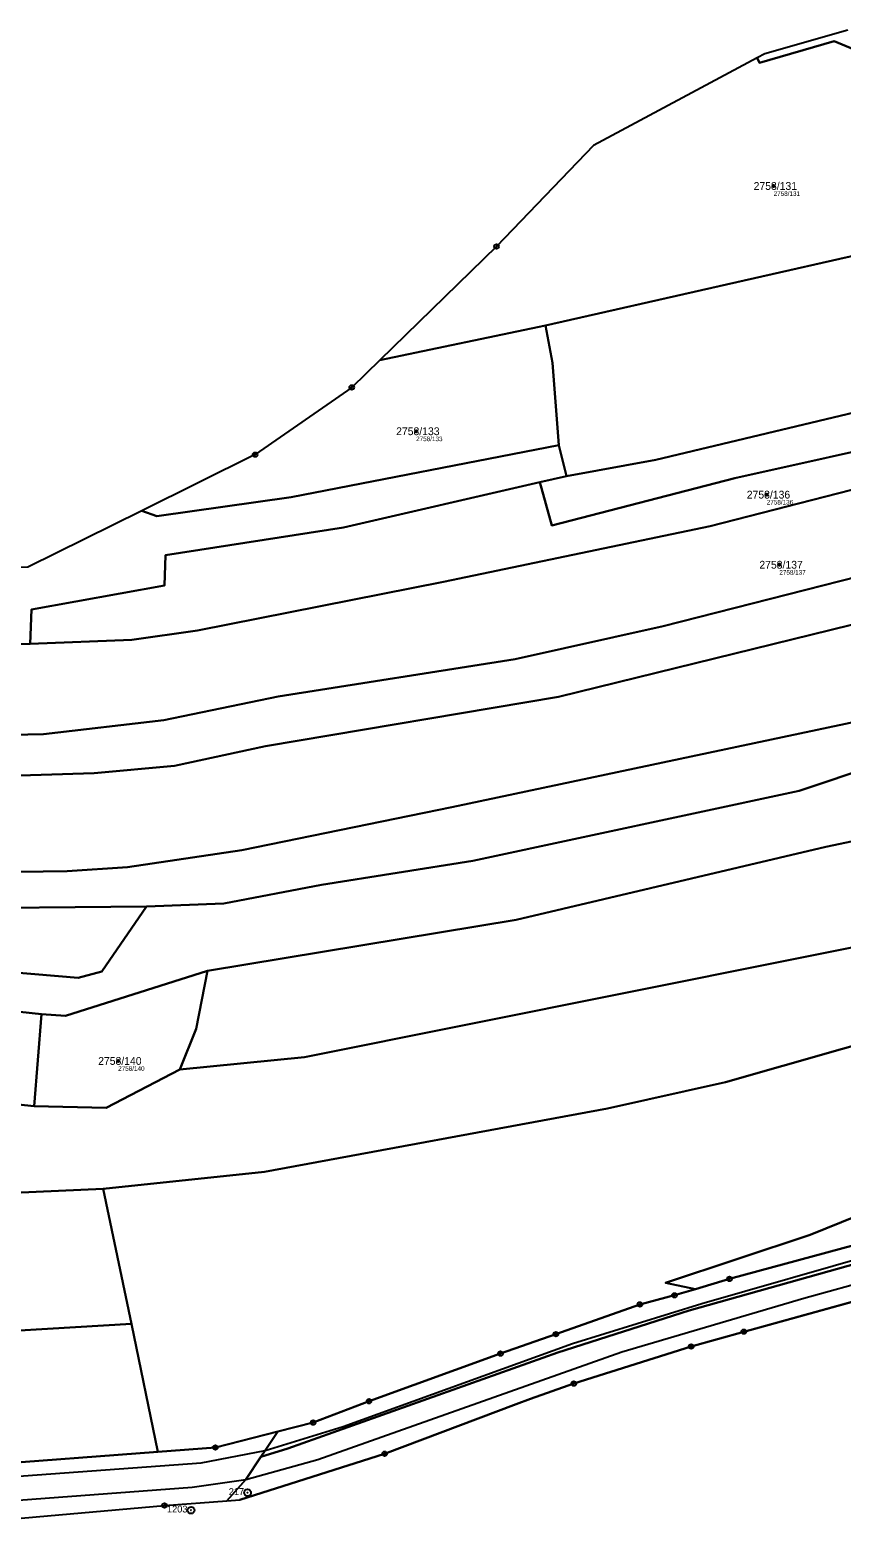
# Model space of a CAD drawing. Extents: x -739214 to -733252, y -1147612 to -1142842.
# Drawn here: x -739043.6 to -738866.3, y -1144933.6 to -1144604.4 of the extents above; entities that cross this region are included whole.
import ezdxf

# ---------------------------------------------------------------- set-up
doc = ezdxf.new("R2010")
doc.units = 0
for name, color, linetype in [('Definiční body', 7, 'Continuous'), ('Hranice parcel', 7, 'Continuous'), ('Parcelní čísla', 7, 'Continuous'), ('Polygon ku', 7, 'Continuous'), ('Polygon parcely', 7, 'Continuous'), ('Vnitřní kresba', 7, 'Continuous'), ('Značky bodu BP', 7, 'Continuous')]:
    doc.layers.add(name, color=color, linetype=linetype)

msp = doc.modelspace()

# ---------------------------------------------------------------- linework, layer by layer
at = {"layer": 'Definiční body'}
for centre in [(-738881.24, -1144638.44), (-738959.33, -1144692), (-738882.74, -1144705.84), (-738879.99, -1144721.15), (-739024.42, -1144829.5)]:
    msp.add_circle(centre, 0.25, dxfattribs=at)
at = {"layer": 'Hranice parcel'}
for p, q in [((-738967.26, -1144676.45), (-738931.09, -1144668.92)), ((-738967.26, -1144676.45), (-738973.4, -1144682.42)), ((-738928.17, -1144695.03), (-738926.48, -1144701.79)), ((-738932.3, -1144703.13), (-738926.48, -1144701.79)), ((-739042.8, -1144839.39), (-739041.19, -1144819.3)), ((-739027.67, -1144857.46), (-739021.54, -1144886.89)), ((-738849.3, -1144878), (-738887.77, -1144888.62)), ((-739021.54, -1144886.89), (-739015.75, -1144914.85)), ((-738887.77, -1144888.62), (-738899.25, -1144891.86)), ((-738899.25, -1144891.86), (-738924.9, -1144899.96)), ((-738924.9, -1144899.96), (-738934.35, -1144903.31)), ((-738934.35, -1144903.31), (-738937.48, -1144904.42)), ((-739014.3, -1144926.57), (-739000.69, -1144925.53)), ((-739000.69, -1144925.53), (-738997.85, -1144925.31))]:
    msp.add_line(p, q, dxfattribs=at)
for points in [[(-738865.07, -1144604.41), (-738883.19, -1144609.6), (-738884.82, -1144610.47)], [(-738884.82, -1144610.47), (-738884.36, -1144611.58), (-738868.01, -1144606.82), (-738849.51, -1144614.5), (-738822.95, -1144635.62), (-738810.74, -1144642.56)], [(-738884.82, -1144610.47), (-738920.58, -1144629.59), (-738941.79, -1144651.66), (-738967.26, -1144676.45)], [(-738931.09, -1144668.92), (-738855.23, -1144651.72), (-738810.74, -1144642.56)], [(-738926.48, -1144701.79), (-738906.96, -1144698.24), (-738818.25, -1144677.05), (-738755.81, -1144664.17)], [(-738931.09, -1144668.92), (-738929.55, -1144677.06), (-738928.17, -1144695.03)], [(-738932.3, -1144703.13), (-738929.68, -1144712.57), (-738889.74, -1144702.21), (-738808.63, -1144684.22), (-738735.7, -1144670.49)], [(-739043.64, -1144738.41), (-739021.43, -1144737.54), (-739007.09, -1144735.54), (-738953.36, -1144724.86), (-738895.09, -1144712.74), (-738861.64, -1144704.16), (-738778.06, -1144687.15), (-738745.57, -1144682.54), (-738720.33, -1144679.94)], [(-738973.4, -1144682.42), (-738994.52, -1144697.1), (-739019.26, -1144709.34)], [(-739019.26, -1144709.34), (-739015.99, -1144710.54), (-738986.66, -1144706.42), (-738928.17, -1144695.03)], [(-738696.55, -1144698.78), (-738745.92, -1144702.39), (-738784.25, -1144707.6), (-738806.51, -1144711.26), (-738851.06, -1144720.74), (-738905.38, -1144734.58), (-738937.68, -1144741.77), (-738989.45, -1144749.94), (-739014.42, -1144755.11), (-739040.71, -1144758.17), (-739064.7, -1144758.63), (-739078.94, -1144757.8), (-739119.14, -1144754.37), (-739143.46, -1144751.76), (-739171.7, -1144747.33)], [(-739043.64, -1144738.41), (-739043.39, -1144730.93), (-739014.33, -1144725.67), (-739014.09, -1144719.06), (-738975.23, -1144713.01), (-738932.3, -1144703.13)], [(-739183.38, -1144756.59), (-739140.87, -1144761.52), (-739094.29, -1144766.15), (-739069.06, -1144767.9), (-739029.63, -1144766.65), (-739012.13, -1144765.04), (-738992.25, -1144760.79), (-738928.27, -1144750.02), (-738847.34, -1144730.12), (-738821.85, -1144724.75), (-738776.3, -1144716.74), (-738752.44, -1144713.11), (-738709, -1144708.48), (-738671.85, -1144708.36), (-738635.33, -1144711.11), (-738619.83, -1144712.74), (-738593.44, -1144716.74), (-738533.1, -1144727.26), (-738443.78, -1144747.77), (-738301.16, -1144775.3), (-738253.9, -1144782.41), (-738204.81, -1144786.85)], [(-739019.26, -1144709.34), (-739044.16, -1144721.66), (-739083.02, -1144722.15), (-739137.81, -1144726.42)], [(-739191.93, -1144773.83), (-739136.09, -1144782.62), (-739109.71, -1144785.29), (-739061.67, -1144788.4), (-739035.56, -1144788.05), (-739022.38, -1144787.2), (-738997.38, -1144783.49), (-738951.57, -1144774.09), (-738855.58, -1144753.81), (-738762.86, -1144735.55), (-738738.01, -1144732.08), (-738715.84, -1144729.62), (-738668.84, -1144729.28), (-738614.93, -1144733.9), (-738580.25, -1144738.68), (-738543.66, -1144744.74), (-738483.58, -1144758.77), (-738436.23, -1144768.97), (-738312.61, -1144792.56), (-738198.03, -1144807.72)], [(-739161.11, -1144741.41), (-739145.08, -1144741.19), (-739119.91, -1144744.05), (-739063.48, -1144748.75), (-739063.2, -1144738.89), (-739043.64, -1144738.41)], [(-739018.23, -1144795.76), (-739001.32, -1144795.15), (-738980.04, -1144791.01), (-738946.98, -1144785.78), (-738875.63, -1144770.55), (-738858.94, -1144764.88), (-738848.45, -1144764.09), (-738795.15, -1144753.65), (-738719.87, -1144743.52), (-738688.88, -1144741.81), (-738665.51, -1144742.12), (-738620.15, -1144745.66), (-738587.73, -1144750.11), (-738403.83, -1144787.9), (-738312.38, -1144804.82), (-738231.13, -1144815.26), (-738195.33, -1144820.56)], [(-739004.88, -1144809.81), (-738937.47, -1144798.69), (-738869.85, -1144782.72), (-738797.38, -1144767.56), (-738717.25, -1144757.85), (-738695.76, -1144755.92), (-738672.31, -1144754.96), (-738631.42, -1144757.49), (-738591.08, -1144763.25), (-738558.06, -1144769.02), (-738499.4, -1144781.27), (-738429.11, -1144797.13), (-738347.02, -1144813.34), (-738244.65, -1144832.1), (-738220.72, -1144837.15)], [(-739010.95, -1144831.34), (-738983.69, -1144828.66), (-738842.39, -1144800.36), (-738843.93, -1144790.67), (-738744.85, -1144774.09), (-738714.09, -1144771.16), (-738672.93, -1144769.95), (-738647.4, -1144770.87), (-738608.88, -1144775.47), (-738559.97, -1144783.32), (-738403.07, -1144818.2), (-738275.19, -1144842.8), (-738222.95, -1144854.1)], [(-739196.33, -1144782.7), (-739138.4, -1144791.75), (-739100.6, -1144794.98), (-739065.13, -1144796.22), (-739018.23, -1144795.76)], [(-739018.23, -1144795.76), (-739027.97, -1144809.99), (-739033.13, -1144811.37), (-739115.84, -1144804.37), (-739177.49, -1144796.32), (-739198.32, -1144795.23)], [(-739027.67, -1144857.46), (-738992.46, -1144853.73), (-738917.5, -1144839.91), (-738891.73, -1144834.17), (-738815.59, -1144812.45), (-738780.22, -1144803.6), (-738739.88, -1144796.31), (-738711.66, -1144793.84), (-738677.86, -1144792.75), (-738643.41, -1144794.46), (-738606.51, -1144798.5), (-738557.98, -1144806.88), (-738508.97, -1144817.73), (-738452.34, -1144832.16), (-738403.37, -1144842.31), (-738342.86, -1144853.25), (-738340.53, -1144843.9), (-738314.2, -1144850.2), (-738249.1, -1144861.78), (-738227.24, -1144869.31), (-738184.57, -1144877.61)], [(-739194.05, -1144805.2), (-739177.46, -1144805.91), (-739134.96, -1144809.99), (-739109.44, -1144811.92), (-739041.19, -1144819.3)], [(-739041.19, -1144819.3), (-739035.95, -1144819.67), (-739004.88, -1144809.81)], [(-739004.88, -1144809.81), (-739007.41, -1144822.5), (-739010.95, -1144831.34)], [(-738169.01, -1144924.75), (-738195.07, -1144921.01), (-738286.79, -1144899.32), (-738320.56, -1144886.02), (-738408.45, -1144868.62), (-738487.54, -1144851.49), (-738588.91, -1144830.88), (-738638.78, -1144826.32), (-738673.3, -1144824.64), (-738704.69, -1144825.12), (-738750.85, -1144830.99), (-738787.79, -1144837.83), (-738817.73, -1144846.58), (-738845.89, -1144856.41), (-738873.28, -1144867.5), (-738904.89, -1144877.94), (-738898.34, -1144879.32)], [(-739042.8, -1144839.39), (-739119.24, -1144831.45), (-739140.8, -1144830.3), (-739176.55, -1144826.58)], [(-739010.95, -1144831.34), (-739027.05, -1144839.75), (-739042.8, -1144839.39)], [(-739172.38, -1144847.46), (-739111.18, -1144854.98), (-739070.63, -1144858.11), (-739052.19, -1144858.55), (-739027.67, -1144857.46)], [(-738993.25, -1144915.92), (-738987.33, -1144914.14), (-738928.37, -1144893.17), (-738899.72, -1144884.02), (-738821.39, -1144862.04)], [(-738898.34, -1144879.32), (-738890.89, -1144877.1), (-738854.54, -1144867.24)], [(-739190.69, -1144875.72), (-739154.85, -1144880.87), (-739101.49, -1144887.13), (-739065.61, -1144889.56), (-739021.54, -1144886.89)], [(-738989.52, -1144910.43), (-738981.83, -1144908.47), (-738969.63, -1144903.81), (-738940.92, -1144893.41), (-738928.8, -1144889.17), (-738910.45, -1144882.67), (-738902.91, -1144880.68), (-738898.34, -1144879.32)], [(-738937.48, -1144904.42), (-738966.21, -1144915.27), (-738997.85, -1144925.31)], [(-739204.83, -1144908.95), (-739200.65, -1144908.54), (-739162.58, -1144914.18), (-739116.9, -1144920.87), (-739092.55, -1144920.3), (-739054.34, -1144917.74), (-739015.75, -1144914.85)], [(-739015.75, -1144914.85), (-739003.19, -1144913.91), (-738989.52, -1144910.43)], [(-738993.25, -1144915.92), (-738992.34, -1144914.56), (-738989.52, -1144910.43)], [(-739000.69, -1144925.53), (-738996.55, -1144920.88), (-738993.25, -1144915.92)], [(-739091.49, -1144933.1), (-739053.12, -1144929.98), (-739014.3, -1144926.57)]]:
    msp.add_lwpolyline(points, dxfattribs=at)
at = {"layer": 'Polygon ku'}
for points in [[(-738865.07, -1144604.41), (-738883.19, -1144609.6), (-738884.82, -1144610.47), (-738920.58, -1144629.59), (-738941.79, -1144651.66), (-738967.26, -1144676.45), (-738973.4, -1144682.42), (-738994.52, -1144697.1), (-739019.26, -1144709.34), (-739044.16, -1144721.66)], [(-739053.12, -1144929.98), (-739014.3, -1144926.57), (-739000.69, -1144925.53), (-738997.85, -1144925.31), (-738966.21, -1144915.27), (-738937.48, -1144904.42), (-738934.35, -1144903.31), (-738924.9, -1144899.96), (-738899.25, -1144891.86), (-738887.77, -1144888.62), (-738849.3, -1144878)]]:
    msp.add_lwpolyline(points, dxfattribs=at)
at = {"layer": 'Polygon parcely'}
for points in [[(-738931.09, -1144668.92), (-738855.23, -1144651.72), (-738810.74, -1144642.56), (-738822.95, -1144635.62), (-738849.51, -1144614.5), (-738868.01, -1144606.82), (-738884.36, -1144611.58), (-738884.82, -1144610.47), (-738920.58, -1144629.59), (-738941.79, -1144651.66), (-738967.26, -1144676.45)], [(-738926.48, -1144701.79), (-738906.96, -1144698.24), (-738818.25, -1144677.05), (-738755.81, -1144664.17), (-738774.75, -1144660.26), (-738796.79, -1144651.27), (-738810.74, -1144642.56), (-738855.23, -1144651.72), (-738931.09, -1144668.92), (-738929.55, -1144677.06), (-738928.17, -1144695.03)], [(-738889.74, -1144702.21), (-738808.63, -1144684.22), (-738735.7, -1144670.49), (-738755.81, -1144664.17), (-738818.25, -1144677.05), (-738906.96, -1144698.24), (-738926.48, -1144701.79), (-738932.3, -1144703.13), (-738929.68, -1144712.57)], [(-738986.66, -1144706.42), (-738928.17, -1144695.03), (-738929.55, -1144677.06), (-738931.09, -1144668.92), (-738967.26, -1144676.45), (-738973.4, -1144682.42), (-738994.52, -1144697.1), (-739019.26, -1144709.34), (-739015.99, -1144710.54)], [(-739021.43, -1144737.54), (-739007.09, -1144735.54), (-738953.36, -1144724.86), (-738895.09, -1144712.74), (-738861.64, -1144704.16), (-738778.06, -1144687.15), (-738745.57, -1144682.54), (-738720.33, -1144679.94), (-738735.7, -1144670.49), (-738808.63, -1144684.22), (-738889.74, -1144702.21), (-738929.68, -1144712.57), (-738932.3, -1144703.13), (-738975.23, -1144713.01), (-739014.09, -1144719.06), (-739014.33, -1144725.67), (-739043.39, -1144730.93), (-739043.64, -1144738.41)], [(-739014.09, -1144719.06), (-738975.23, -1144713.01), (-738932.3, -1144703.13), (-738926.48, -1144701.79), (-738928.17, -1144695.03), (-738986.66, -1144706.42), (-739015.99, -1144710.54), (-739019.26, -1144709.34), (-739044.16, -1144721.66), (-739083.02, -1144722.15), (-739137.81, -1144726.42), (-739153.54, -1144737.36), (-739161.11, -1144741.41), (-739145.08, -1144741.19), (-739119.91, -1144744.05), (-739063.48, -1144748.75), (-739063.2, -1144738.89), (-739043.64, -1144738.41), (-739043.39, -1144730.93), (-739014.33, -1144725.67)], [(-739200.07, -1144790.23), (-739198.32, -1144795.23), (-739177.49, -1144796.32), (-739115.84, -1144804.37), (-739033.13, -1144811.37), (-739027.97, -1144809.99), (-739018.23, -1144795.76), (-739065.13, -1144796.22), (-739100.6, -1144794.98), (-739138.4, -1144791.75), (-739196.33, -1144782.7)], [(-739194.05, -1144805.2), (-739183.93, -1144812.7), (-739176.55, -1144826.58), (-739140.8, -1144830.3), (-739119.24, -1144831.45), (-739042.8, -1144839.39), (-739041.19, -1144819.3), (-739109.44, -1144811.92), (-739134.96, -1144809.99), (-739177.46, -1144805.91)], [(-739004.88, -1144809.81), (-739035.95, -1144819.67), (-739041.19, -1144819.3), (-739042.8, -1144839.39), (-739027.05, -1144839.75), (-739010.95, -1144831.34), (-739007.41, -1144822.5)], [(-739021.54, -1144886.89), (-739027.67, -1144857.46), (-739052.19, -1144858.55), (-739070.63, -1144858.11), (-739111.18, -1144854.98), (-739172.38, -1144847.46), (-739180.25, -1144863.77), (-739190.69, -1144875.72), (-739154.85, -1144880.87), (-739101.49, -1144887.13), (-739065.61, -1144889.56)], [(-739015.75, -1144914.85), (-739021.54, -1144886.89), (-739065.61, -1144889.56), (-739101.49, -1144887.13), (-739154.85, -1144880.87), (-739190.69, -1144875.72), (-739207.53, -1144892.4), (-739204.83, -1144908.95), (-739200.65, -1144908.54), (-739162.58, -1144914.18), (-739116.9, -1144920.87), (-739092.55, -1144920.3), (-739054.34, -1144917.74)], [(-739210.39, -1144920.53), (-739202.21, -1144922.36), (-739168.89, -1144927.41), (-739143.3, -1144930.93), (-739114.32, -1144933.64), (-739091.49, -1144933.1), (-739053.12, -1144929.98), (-739014.3, -1144926.57), (-739000.69, -1144925.53), (-738996.55, -1144920.88), (-738993.25, -1144915.92), (-738992.34, -1144914.56), (-738989.52, -1144910.43), (-739003.19, -1144913.91), (-739015.75, -1144914.85), (-739054.34, -1144917.74), (-739092.55, -1144920.3), (-739116.9, -1144920.87), (-739162.58, -1144914.18), (-739200.65, -1144908.54), (-739204.83, -1144908.95), (-739210.67, -1144909.53), (-739210.61, -1144911.92), (-739210.46, -1144917.66)]]:
    msp.add_lwpolyline(points, close=True, dxfattribs=at)
for points in [[(-738865.07, -1144604.41), (-738883.19, -1144609.6), (-738884.82, -1144610.47), (-738884.36, -1144611.58), (-738868.01, -1144606.82), (-738849.51, -1144614.5)], [(-738861.64, -1144704.16), (-738895.09, -1144712.74), (-738953.36, -1144724.86), (-739007.09, -1144735.54), (-739021.43, -1144737.54), (-739043.64, -1144738.41), (-739063.2, -1144738.89), (-739063.48, -1144748.75), (-739119.91, -1144744.05), (-739145.08, -1144741.19), (-739161.11, -1144741.41), (-739169.82, -1144746.06), (-739171.7, -1144747.33), (-739143.46, -1144751.76), (-739119.14, -1144754.37), (-739078.94, -1144757.8), (-739064.7, -1144758.63), (-739040.71, -1144758.17), (-739014.42, -1144755.11), (-738989.45, -1144749.94), (-738937.68, -1144741.77), (-738905.38, -1144734.58), (-738851.06, -1144720.74)], [(-738851.06, -1144720.74), (-738905.38, -1144734.58), (-738937.68, -1144741.77), (-738989.45, -1144749.94), (-739014.42, -1144755.11), (-739040.71, -1144758.17), (-739064.7, -1144758.63), (-739078.94, -1144757.8), (-739119.14, -1144754.37), (-739143.46, -1144751.76), (-739171.7, -1144747.33), (-739182.33, -1144754.48), (-739183.38, -1144756.59), (-739140.87, -1144761.52), (-739094.29, -1144766.15), (-739069.06, -1144767.9), (-739029.63, -1144766.65), (-739012.13, -1144765.04), (-738992.25, -1144760.79), (-738928.27, -1144750.02), (-738847.34, -1144730.12)], [(-738847.34, -1144730.12), (-738928.27, -1144750.02), (-738992.25, -1144760.79), (-739012.13, -1144765.04), (-739029.63, -1144766.65), (-739069.06, -1144767.9), (-739094.29, -1144766.15), (-739140.87, -1144761.52), (-739183.38, -1144756.59), (-739191.93, -1144773.83), (-739136.09, -1144782.62), (-739109.71, -1144785.29), (-739061.67, -1144788.4), (-739035.56, -1144788.05), (-739022.38, -1144787.2), (-738997.38, -1144783.49), (-738951.57, -1144774.09), (-738855.58, -1144753.81)], [(-738855.58, -1144753.81), (-738951.57, -1144774.09), (-738997.38, -1144783.49), (-739022.38, -1144787.2), (-739035.56, -1144788.05), (-739061.67, -1144788.4), (-739109.71, -1144785.29), (-739136.09, -1144782.62), (-739191.93, -1144773.83), (-739196.33, -1144782.7), (-739138.4, -1144791.75), (-739100.6, -1144794.98), (-739065.13, -1144796.22), (-739018.23, -1144795.76), (-739001.32, -1144795.15), (-738980.04, -1144791.01), (-738946.98, -1144785.78), (-738875.63, -1144770.55), (-738858.94, -1144764.88)], [(-738858.94, -1144764.88), (-738875.63, -1144770.55), (-738946.98, -1144785.78), (-738980.04, -1144791.01), (-739001.32, -1144795.15), (-739018.23, -1144795.76), (-739027.97, -1144809.99), (-739033.13, -1144811.37), (-739115.84, -1144804.37), (-739177.49, -1144796.32), (-739198.32, -1144795.23), (-739195.09, -1144804.43), (-739194.05, -1144805.2), (-739177.46, -1144805.91), (-739134.96, -1144809.99), (-739109.44, -1144811.92), (-739041.19, -1144819.3), (-739035.95, -1144819.67), (-739004.88, -1144809.81), (-738937.47, -1144798.69), (-738869.85, -1144782.72), (-738797.38, -1144767.56)], [(-738797.38, -1144767.56), (-738869.85, -1144782.72), (-738937.47, -1144798.69), (-739004.88, -1144809.81), (-739007.41, -1144822.5), (-739010.95, -1144831.34), (-738983.69, -1144828.66), (-738842.39, -1144800.36)], [(-738842.39, -1144800.36), (-738983.69, -1144828.66), (-739010.95, -1144831.34), (-739027.05, -1144839.75), (-739042.8, -1144839.39), (-739119.24, -1144831.45), (-739140.8, -1144830.3), (-739176.55, -1144826.58), (-739173.9, -1144847.27), (-739172.38, -1144847.46), (-739111.18, -1144854.98), (-739070.63, -1144858.11), (-739052.19, -1144858.55), (-739027.67, -1144857.46), (-738992.46, -1144853.73), (-738917.5, -1144839.91), (-738891.73, -1144834.17), (-738815.59, -1144812.45)], [(-738815.59, -1144812.45), (-738891.73, -1144834.17), (-738917.5, -1144839.91), (-738992.46, -1144853.73), (-739027.67, -1144857.46), (-739021.54, -1144886.89), (-739015.75, -1144914.85), (-739003.19, -1144913.91), (-738989.52, -1144910.43), (-738981.83, -1144908.47), (-738969.63, -1144903.81), (-738940.92, -1144893.41), (-738928.8, -1144889.17), (-738910.45, -1144882.67), (-738902.91, -1144880.68), (-738898.34, -1144879.32), (-738904.89, -1144877.94), (-738873.28, -1144867.5), (-738845.89, -1144856.41)], [(-738845.89, -1144856.41), (-738873.28, -1144867.5), (-738904.89, -1144877.94), (-738898.34, -1144879.32), (-738890.89, -1144877.1), (-738854.54, -1144867.24)], [(-738821.39, -1144862.04), (-738899.72, -1144884.02), (-738928.37, -1144893.17), (-738987.33, -1144914.14), (-738993.25, -1144915.92), (-738996.55, -1144920.88), (-739000.69, -1144925.53), (-738997.85, -1144925.31), (-738966.21, -1144915.27), (-738937.48, -1144904.42), (-738934.35, -1144903.31), (-738924.9, -1144899.96), (-738899.25, -1144891.86), (-738887.77, -1144888.62), (-738849.3, -1144878)], [(-738854.54, -1144867.24), (-738890.89, -1144877.1), (-738898.34, -1144879.32), (-738902.91, -1144880.68), (-738910.45, -1144882.67), (-738928.8, -1144889.17), (-738940.92, -1144893.41), (-738969.63, -1144903.81), (-738981.83, -1144908.47), (-738989.52, -1144910.43), (-738992.34, -1144914.56), (-738993.25, -1144915.92), (-738987.33, -1144914.14), (-738928.37, -1144893.17), (-738899.72, -1144884.02), (-738821.39, -1144862.04)]]:
    msp.add_lwpolyline(points, dxfattribs=at)
at = {"layer": 'Vnitřní kresba'}
for p, q in [((-738896.94, -1144882.45), (-738841.54, -1144866.55)), ((-738874.62, -1144881.28), (-738835.85, -1144870.53)), ((-738925.16, -1144891.18), (-738896.94, -1144882.45)), ((-738914.41, -1144893.05), (-738874.62, -1144881.28)), ((-738980.79, -1144916.55), (-738914.41, -1144893.05)), ((-738975.3, -1144909.3), (-738925.16, -1144891.18)), ((-738992.34, -1144914.56), (-738975.3, -1144909.3)), ((-739006.3, -1144917.24), (-738992.34, -1144914.56)), ((-738996.55, -1144920.88), (-738980.79, -1144916.55)), ((-739094.24, -1144923.68), (-739006.3, -1144917.24)), ((-739096.25, -1144929.14), (-739008.29, -1144922.6)), ((-739008.29, -1144922.6), (-738996.55, -1144920.88))]:
    msp.add_line(p, q, dxfattribs=at)
at = {"layer": 'Značky bodu BP'}
for centre, radius in [((-738941.79, -1144651.66), 0.5), ((-738941.79, -1144651.66), 0.0303), ((-738973.4, -1144682.42), 0.5), ((-738973.4, -1144682.42), 0.0303), ((-738994.52, -1144697.1), 0.5), ((-738994.52, -1144697.1), 0.0303), ((-738890.89, -1144877.1), 0.5), ((-738890.89, -1144877.1), 0.0303), ((-738902.91, -1144880.68), 0.5), ((-738902.91, -1144880.68), 0.0303), ((-738910.45, -1144882.67), 0.5), ((-738910.45, -1144882.67), 0.0303), ((-738928.8, -1144889.17), 0.5), ((-738928.8, -1144889.17), 0.0303), ((-738887.77, -1144888.62), 0.5), ((-738887.77, -1144888.62), 0.0303), ((-738940.92, -1144893.41), 0.5), ((-738940.92, -1144893.41), 0.0303), ((-738899.25, -1144891.86), 0.5), ((-738899.25, -1144891.86), 0.0303), ((-738924.9, -1144899.96), 0.5), ((-738924.9, -1144899.96), 0.0303), ((-738969.63, -1144903.81), 0.5), ((-738969.63, -1144903.81), 0.0303), ((-738981.83, -1144908.47), 0.5), ((-738981.83, -1144908.47), 0.0303), ((-739003.19, -1144913.91), 0.5), ((-739003.19, -1144913.91), 0.0303), ((-738966.21, -1144915.27), 0.5), ((-738966.21, -1144915.27), 0.0303), ((-738996.16, -1144923.79), 0.75), ((-739014.3, -1144926.57), 0.5), ((-739014.3, -1144926.57), 0.0303), ((-739008.5, -1144927.6), 0.75), ((-738996.16, -1144923.79), 0.03), ((-739008.5, -1144927.6), 0.03)]:
    msp.add_circle(centre, radius, dxfattribs=at)

# ---------------------------------------------------------------- texts
at = {"layer": 'Definiční body'}
for s, p in [('2758/131', (-738881.24, -1144640.6)), ('2758/133', (-738959.33, -1144694.16)), ('2758/136', (-738882.74, -1144708)), ('2758/137', (-738879.99, -1144723.31)), ('2758/140', (-739024.42, -1144831.66))]:
    msp.add_text(s, height=1, dxfattribs=at).set_placement(p)
at = {"layer": 'Parcelní čísla'}
for s, p in [('2758/131', (-738885.61, -1144639.29)), ('2758/133', (-738963.7, -1144692.85)), ('2758/136', (-738887.11, -1144706.69)), ('2758/137', (-738884.36, -1144722)), ('2758/140', (-739028.79, -1144830.35))]:
    msp.add_text(s, height=1.7, dxfattribs=at).set_placement(p)
at = {"layer": 'Značky bodu BP'}
for s, p in [('217', (-739000.26, -1144924.29)), ('1203', (-739013.75, -1144928.1))]:
    msp.add_text(s, height=1.5, dxfattribs=at).set_placement(p)

doc.saveas('drawing.dxf')
